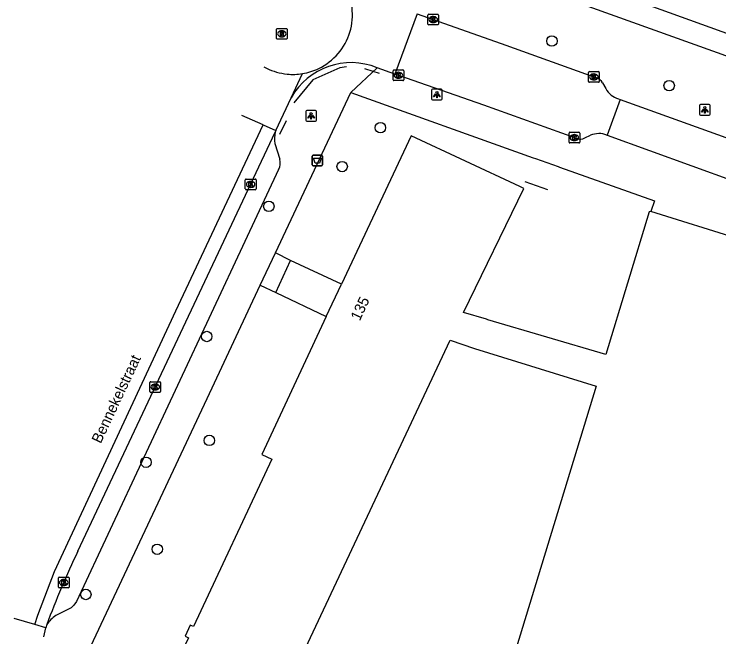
# Model space of a CAD drawing. Extents: x 159822 to 160765, y 380693 to 381634.
# Drawn here: x 160017.1 to 160083.2, y 381118.2 to 381176.6 of the extents above; entities that cross this region are included whole.
import ezdxf

# ---------------------------------------------------------------- set-up
doc = ezdxf.new("R2010")
doc.units = 0
for name, color, linetype in [('IMGEO_Afvalbak', 7, 'Continuous'), ('IMGEO_Boom', 7, 'Continuous'), ('IMGEO_Hek', 7, 'Continuous'), ('IMGEO_Kolk', 7, 'Continuous'), ('IMGEO_Lichtpunt', 7, 'Continuous'), ('IMGEO_Muur', 7, 'Continuous'), ('IMGEO_Openbare_ruimte_label', 7, 'Continuous'), ('IMGEO_Pand', 7, 'Continuous'), ('IMGEO_Pand_nummerreeks', 7, 'Continuous'), ('IMGEO_Rijbaan_lokaal_gesloten', 7, 'Continuous'), ('IMGEO_Rijbaan_lokaal_open', 7, 'Continuous'), ('IMGEO_Rioolput', 7, 'Continuous'), ('IMGEO_Voetpad_op_trap', 7, 'Continuous'), ('IMGEO_Voetpad_open', 7, 'Continuous')]:
    doc.layers.add(name, color=color, linetype=linetype)

msp = doc.modelspace()

# ---------------------------------------------------------------- linework, layer by layer
at = {"layer": 'IMGEO_Afvalbak'}
for p, q in [((160045.039, 381162.455), (160045.039, 381163.255)), ((160045.039, 381163.255), (160045.039, 381162.455)), ((160045.139, 381163.355), (160045.929, 381163.355)), ((160045.929, 381163.355), (160045.139, 381163.355)), ((160046.029, 381163.255), (160046.029, 381162.455)), ((160046.029, 381162.455), (160046.029, 381163.255)), ((160045.929, 381162.355), (160045.139, 381162.355)), ((160045.139, 381162.355), (160045.929, 381162.355))]:
    msp.add_line(p, q, dxfattribs=at)
msp.add_lwpolyline([(160045.182, 381163.069), (160045.886, 381163.069), (160045.737, 381162.599), (160045.331, 381162.599), (160045.182, 381163.069)], dxfattribs=at)
for centre, start, end in [((160045.139, 381163.255), 90, 180), ((160045.139, 381163.255), 90, 180), ((160045.929, 381163.255), 0, 90), ((160045.929, 381163.255), 360, 90), ((160045.139, 381162.455), 180, 270), ((160045.139, 381162.455), 180, 270), ((160045.929, 381162.455), 270, 0), ((160045.929, 381162.455), 270, 0)]:
    msp.add_arc(centre, 0.1, start, end, dxfattribs=at)
at = {"layer": 'IMGEO_Boom'}
for centre in [(160067.528, 381174.063), (160078.524, 381169.877), (160051.45, 381165.936), (160047.864, 381162.286), (160040.989, 381158.56), (160035.165, 381146.355), (160035.408, 381136.606), (160029.472, 381134.555), (160030.522, 381126.398), (160023.827, 381122.162)]:
    msp.add_circle(centre, 0.489, dxfattribs=at)
at = {"layer": 'IMGEO_Hek'}
for points in [[(160048.278, 381171.632), (160047.649, 381171.557), (160045.118, 381170.429), (160043.343, 381168.273)], [(160050.767, 381171.202), (160049.999, 381171.461)], [(160051.363, 381171.001), (160050.767, 381171.202)], [(160042.6, 381166.589), (160041.976, 381165.296)]]:
    msp.add_lwpolyline(points, dxfattribs=at)
at = {"layer": 'IMGEO_Kolk'}
for p, q in [((160055.899, 381175.65), (160055.899, 381176.502)), ((160055.974, 381176.576), (160056.826, 381176.576)), ((160056.387, 381176.356), (160056.412, 381176.356)), ((160056.9, 381176.502), (160056.9, 381175.65)), ((160056.826, 381175.576), (160055.974, 381175.576)), ((160056.41, 381175.796), (160056.385, 381175.796)), ((160052.638, 381170.425), (160052.638, 381171.277)), ((160052.713, 381171.351), (160053.565, 381171.351)), ((160053.126, 381171.131), (160053.151, 381171.131)), ((160053.639, 381171.277), (160053.639, 381170.425)), ((160070.967, 381170.271), (160070.967, 381171.123)), ((160071.042, 381171.197), (160071.894, 381171.197)), ((160071.455, 381170.977), (160071.48, 381170.977)), ((160071.968, 381171.123), (160071.968, 381170.271)), ((160053.565, 381170.351), (160052.713, 381170.351)), ((160053.149, 381170.571), (160053.124, 381170.571)), ((160071.478, 381170.417), (160071.453, 381170.417)), ((160071.894, 381170.197), (160071.042, 381170.197)), ((160069.133, 381164.579), (160069.133, 381165.431)), ((160069.208, 381165.505), (160070.06, 381165.505)), ((160069.621, 381165.285), (160069.646, 381165.285)), ((160070.134, 381165.431), (160070.134, 381164.579)), ((160070.06, 381164.505), (160069.208, 381164.505)), ((160069.644, 381164.725), (160069.619, 381164.725)), ((160038.783, 381160.19), (160038.783, 381161.042)), ((160038.858, 381161.116), (160039.71, 381161.116)), ((160039.784, 381161.042), (160039.784, 381160.19)), ((160039.271, 381160.896), (160039.296, 381160.896)), ((160039.71, 381160.116), (160038.858, 381160.116)), ((160039.294, 381160.336), (160039.269, 381160.336)), ((160029.834, 381141.191), (160029.834, 381142.043)), ((160029.909, 381142.117), (160030.761, 381142.117)), ((160030.322, 381141.897), (160030.347, 381141.897)), ((160030.835, 381142.043), (160030.835, 381141.191)), ((160030.345, 381141.337), (160030.32, 381141.337)), ((160030.761, 381141.117), (160029.909, 381141.117)), ((160021.255, 381122.856), (160021.255, 381123.708)), ((160021.33, 381123.782), (160022.182, 381123.782)), ((160021.743, 381123.562), (160021.768, 381123.562)), ((160022.256, 381123.708), (160022.256, 381122.856)), ((160022.182, 381122.782), (160021.33, 381122.782)), ((160021.766, 381123.002), (160021.741, 381123.002))]:
    msp.add_line(p, q, dxfattribs=at)
for points in [[(160055.899, 381175.65), (160055.899, 381176.502)], [(160055.974, 381176.576), (160056.826, 381176.576)], [(160056.22, 381176.276), (160056.343, 381176.276), (160056.343, 381176.125), (160056.473, 381176.276), (160056.637, 381176.276), (160056.491, 381176.125), (160056.644, 381175.876), (160056.492, 381175.876), (160056.407, 381176.04), (160056.343, 381175.973), (160056.343, 381175.876), (160056.22, 381175.876), (160056.22, 381176.276)], [(160056.9, 381176.502), (160056.9, 381175.65)], [(160056.826, 381175.576), (160055.974, 381175.576)], [(160052.638, 381170.425), (160052.638, 381171.277)], [(160052.713, 381171.351), (160053.565, 381171.351)], [(160052.959, 381171.051), (160053.082, 381171.051), (160053.082, 381170.9), (160053.212, 381171.051), (160053.376, 381171.051), (160053.23, 381170.9), (160053.383, 381170.651), (160053.231, 381170.651), (160053.146, 381170.815), (160053.082, 381170.748), (160053.082, 381170.651), (160052.959, 381170.651), (160052.959, 381171.051)], [(160053.639, 381171.277), (160053.639, 381170.425)], [(160070.967, 381170.271), (160070.967, 381171.123)], [(160071.042, 381171.197), (160071.894, 381171.197)], [(160071.968, 381171.123), (160071.968, 381170.271)], [(160053.565, 381170.351), (160052.713, 381170.351)], [(160071.288, 381170.897), (160071.411, 381170.897), (160071.411, 381170.746), (160071.541, 381170.897), (160071.705, 381170.897), (160071.559, 381170.746), (160071.712, 381170.497), (160071.56, 381170.497), (160071.475, 381170.661), (160071.411, 381170.594), (160071.411, 381170.497), (160071.288, 381170.497), (160071.288, 381170.897)], [(160071.894, 381170.197), (160071.042, 381170.197)], [(160069.133, 381164.579), (160069.133, 381165.431)], [(160069.208, 381165.505), (160070.06, 381165.505)], [(160069.454, 381165.205), (160069.577, 381165.205), (160069.577, 381165.054), (160069.707, 381165.205), (160069.871, 381165.205), (160069.725, 381165.054), (160069.878, 381164.805), (160069.726, 381164.805), (160069.641, 381164.969), (160069.577, 381164.902), (160069.577, 381164.805), (160069.454, 381164.805), (160069.454, 381165.205)], [(160070.134, 381165.431), (160070.134, 381164.579)], [(160070.06, 381164.505), (160069.208, 381164.505)], [(160038.783, 381160.19), (160038.783, 381161.042)], [(160038.858, 381161.116), (160039.71, 381161.116)], [(160039.784, 381161.042), (160039.784, 381160.19)], [(160039.104, 381160.816), (160039.227, 381160.816), (160039.227, 381160.665), (160039.357, 381160.816), (160039.521, 381160.816), (160039.375, 381160.665), (160039.528, 381160.416), (160039.376, 381160.416), (160039.291, 381160.58), (160039.227, 381160.513), (160039.227, 381160.416), (160039.104, 381160.416), (160039.104, 381160.816)], [(160039.71, 381160.116), (160038.858, 381160.116)], [(160029.834, 381141.191), (160029.834, 381142.043)], [(160029.909, 381142.117), (160030.761, 381142.117)], [(160030.835, 381142.043), (160030.835, 381141.191)], [(160030.155, 381141.817), (160030.278, 381141.817), (160030.278, 381141.666), (160030.408, 381141.817), (160030.572, 381141.817), (160030.426, 381141.666), (160030.579, 381141.417), (160030.427, 381141.417), (160030.342, 381141.581), (160030.278, 381141.514), (160030.278, 381141.417), (160030.155, 381141.417), (160030.155, 381141.817)], [(160030.761, 381141.117), (160029.909, 381141.117)], [(160021.255, 381122.856), (160021.255, 381123.708)], [(160021.33, 381123.782), (160022.182, 381123.782)], [(160021.576, 381123.482), (160021.699, 381123.482), (160021.699, 381123.331), (160021.829, 381123.482), (160021.993, 381123.482), (160021.847, 381123.331), (160022, 381123.082), (160021.848, 381123.082), (160021.763, 381123.246), (160021.699, 381123.179), (160021.699, 381123.082), (160021.576, 381123.082), (160021.576, 381123.482)], [(160022.256, 381123.708), (160022.256, 381122.856)], [(160022.182, 381122.782), (160021.33, 381122.782)]]:
    msp.add_lwpolyline(points, dxfattribs=at)
for centre, start, end in [((160055.976, 381176.5), 91.55205, 178.44795), ((160055.976, 381176.5), 91.55205, 178.44795), ((160056.824, 381176.5), 1.55205, 88.44795), ((160056.824, 381176.5), 1.55205, 88.44795), ((160055.976, 381175.652), 181.55205, 268.44795), ((160055.976, 381175.652), 181.55205, 268.44795), ((160056.824, 381175.652), 271.55205, 358.44795), ((160056.824, 381175.652), 271.55205, 358.44795), ((160052.715, 381171.275), 91.55205, 178.44795), ((160052.715, 381171.275), 91.55205, 178.44795), ((160053.563, 381171.275), 1.55205, 88.44795), ((160053.563, 381171.275), 1.55205, 88.44795), ((160071.044, 381171.121), 91.55205, 178.44795), ((160071.044, 381171.121), 91.55205, 178.44795), ((160071.892, 381171.121), 1.55205, 88.44795), ((160071.892, 381171.121), 1.55205, 88.44795), ((160052.715, 381170.427), 181.55205, 268.44795), ((160052.715, 381170.427), 181.55205, 268.44795), ((160053.563, 381170.427), 271.55205, 358.44795), ((160053.563, 381170.427), 271.55205, 358.44795), ((160071.044, 381170.273), 181.55205, 268.44795), ((160071.044, 381170.273), 181.55205, 268.44795), ((160071.892, 381170.273), 271.55205, 358.44795), ((160071.892, 381170.273), 271.55205, 358.44795), ((160069.21, 381165.429), 91.55205, 178.44795), ((160069.21, 381165.429), 91.55205, 178.44795), ((160070.058, 381165.429), 1.55205, 88.44795), ((160070.058, 381165.429), 1.55205, 88.44795), ((160069.21, 381164.581), 181.55205, 268.44795), ((160069.21, 381164.581), 181.55205, 268.44795), ((160070.058, 381164.581), 271.55205, 358.44795), ((160070.058, 381164.581), 271.55205, 358.44795), ((160038.86, 381161.04), 91.55205, 178.44795), ((160038.86, 381161.04), 91.55205, 178.44795), ((160039.708, 381161.04), 1.55205, 88.44795), ((160039.708, 381161.04), 1.55205, 88.44795), ((160038.86, 381160.192), 181.55205, 268.44795), ((160038.86, 381160.192), 181.55205, 268.44795), ((160039.708, 381160.192), 271.55205, 358.44795), ((160039.708, 381160.192), 271.55205, 358.44795), ((160029.911, 381142.041), 91.55205, 178.44795), ((160029.911, 381142.041), 91.55205, 178.44795), ((160030.759, 381142.041), 1.55205, 88.44795), ((160030.759, 381142.041), 1.55205, 88.44795), ((160029.911, 381141.193), 181.55205, 268.44795), ((160029.911, 381141.193), 181.55205, 268.44795), ((160030.759, 381141.193), 271.55205, 358.44795), ((160030.759, 381141.193), 271.55205, 358.44795), ((160021.332, 381123.706), 91.55205, 178.44795), ((160021.332, 381123.706), 91.55205, 178.44795), ((160022.18, 381123.706), 1.55205, 88.44795), ((160022.18, 381123.706), 1.55205, 88.44795), ((160021.332, 381122.858), 181.55205, 268.44795), ((160021.332, 381122.858), 181.55205, 268.44795), ((160022.18, 381122.858), 271.55205, 358.44795), ((160022.18, 381122.858), 271.55205, 358.44795)]:
    msp.add_arc(centre, 0.0765, start, end, dxfattribs=at)
for centre, major_axis, ratio, start_param, end_param in [((160056.386, 381176.076), (-0.387, 0.002), 0.722429, 4.712389, 7.853982), ((160056.411, 381176.076), (-0.39, 0.002), 0.717154, 1.570796, 4.712389), ((160053.125, 381170.851), (-0.387, 0.002), 0.722429, 4.712389, 7.853982), ((160053.15, 381170.851), (-0.39, 0.002), 0.717154, 1.570796, 4.712389), ((160071.454, 381170.697), (-0.387, 0.002), 0.722429, 4.712389, 7.853982), ((160071.479, 381170.697), (-0.39, 0.002), 0.717154, 1.570796, 4.712389), ((160069.62, 381165.005), (-0.387, 0.002), 0.722429, 4.712389, 7.853982), ((160069.645, 381165.005), (-0.39, 0.002), 0.717154, 1.570796, 4.712389), ((160039.27, 381160.616), (-0.387, 0.002), 0.722429, 4.712389, 7.853982), ((160039.295, 381160.616), (-0.39, 0.002), 0.717154, 1.570796, 4.712389), ((160030.321, 381141.617), (-0.387, 0.002), 0.722429, 4.712389, 7.853982), ((160030.346, 381141.617), (-0.39, 0.002), 0.717154, 1.570796, 4.712389), ((160021.742, 381123.282), (-0.387, 0.002), 0.722429, 4.712389, 7.853982), ((160021.767, 381123.282), (-0.39, 0.002), 0.717154, 1.570796, 4.712389)]:
    msp.add_ellipse(centre, major_axis=major_axis, ratio=ratio, start_param=start_param, end_param=end_param, dxfattribs=at)
at = {"layer": 'IMGEO_Lichtpunt'}
for p, q in [((160056.248, 381169.443), (160056.248, 381168.636)), ((160056.248, 381169.443), (160056.248, 381168.636)), ((160057.15, 381169.538), (160056.342, 381169.538)), ((160057.15, 381169.538), (160056.342, 381169.538)), ((160057.244, 381168.636), (160057.244, 381169.443)), ((160057.244, 381168.636), (160057.244, 381169.443)), ((160056.342, 381168.542), (160057.15, 381168.542)), ((160056.342, 381168.542), (160057.15, 381168.542)), ((160081.371, 381168.01), (160081.371, 381167.203)), ((160081.371, 381168.01), (160081.371, 381167.203)), ((160082.273, 381168.105), (160081.465, 381168.105)), ((160082.273, 381168.105), (160081.465, 381168.105)), ((160082.367, 381167.203), (160082.367, 381168.01)), ((160082.367, 381167.203), (160082.367, 381168.01)), ((160044.448, 381167.445), (160044.448, 381166.638)), ((160044.448, 381167.445), (160044.448, 381166.638)), ((160045.35, 381167.54), (160044.542, 381167.54)), ((160045.35, 381167.54), (160044.542, 381167.54)), ((160045.444, 381166.638), (160045.444, 381167.445)), ((160045.444, 381166.638), (160045.444, 381167.445)), ((160081.465, 381167.109), (160082.273, 381167.109)), ((160081.465, 381167.109), (160082.273, 381167.109)), ((160044.542, 381166.544), (160045.35, 381166.544)), ((160044.542, 381166.544), (160045.35, 381166.544))]:
    msp.add_line(p, q, dxfattribs=at)
for points in [[(160056.622, 381169.107), (160056.661, 381169.079), (160056.473, 381168.817), (160056.435, 381168.844), (160056.622, 381169.107)], [(160056.724, 381169.059), (160056.771, 381169.059), (160056.771, 381168.737), (160056.724, 381168.737), (160056.724, 381169.059)], [(160056.834, 381169.079), (160056.872, 381169.106), (160057.059, 381168.844), (160057.02, 381168.816), (160056.834, 381169.079)], [(160081.745, 381167.674), (160081.784, 381167.646), (160081.596, 381167.384), (160081.558, 381167.411), (160081.745, 381167.674)], [(160081.957, 381167.646), (160081.995, 381167.673), (160082.182, 381167.411), (160082.143, 381167.383), (160081.957, 381167.646)], [(160044.822, 381167.109), (160044.861, 381167.081), (160044.673, 381166.819), (160044.635, 381166.846), (160044.822, 381167.109)], [(160044.924, 381167.061), (160044.971, 381167.061), (160044.971, 381166.739), (160044.924, 381166.739), (160044.924, 381167.061)], [(160045.034, 381167.081), (160045.072, 381167.108), (160045.259, 381166.846), (160045.22, 381166.818), (160045.034, 381167.081)], [(160081.847, 381167.626), (160081.894, 381167.626), (160081.894, 381167.304), (160081.847, 381167.304), (160081.847, 381167.626)]]:
    msp.add_lwpolyline(points, dxfattribs=at)
for centre in [(160056.747, 381169.241), (160081.87, 381167.808), (160044.947, 381167.243)]:
    msp.add_circle(centre, 0.0994, dxfattribs=at)
for centre, start, end in [((160056.342, 381169.443), 90, 180), ((160056.342, 381169.443), 90, 180), ((160057.15, 381169.443), 0, 90), ((160057.15, 381169.443), 0, 90), ((160056.342, 381168.636), 180, 270), ((160056.342, 381168.636), 180, 270), ((160057.15, 381168.636), 270, 0), ((160057.15, 381168.636), 270, 360), ((160081.465, 381168.01), 90, 180), ((160081.465, 381168.01), 90, 180), ((160082.273, 381168.01), 0, 90), ((160082.273, 381168.01), 0, 90), ((160044.542, 381167.445), 90, 180), ((160044.542, 381167.445), 90, 180), ((160045.35, 381167.445), 0, 90), ((160045.35, 381167.445), 0, 90), ((160081.465, 381167.203), 180, 270), ((160081.465, 381167.203), 180, 270), ((160082.273, 381167.203), 270, 0), ((160082.273, 381167.203), 270, 360), ((160044.542, 381166.638), 180, 270), ((160044.542, 381166.638), 180, 270), ((160045.35, 381166.638), 270, 0), ((160045.35, 381166.638), 270, 360)]:
    msp.add_arc(centre, 0.0946, start, end, dxfattribs=at)
at = {"layer": 'IMGEO_Muur'}
for points in [[(160065.975, 381163.048), (160068.13, 381162.282)], [(160064.999, 381160.886), (160067.121, 381160.132)]]:
    msp.add_lwpolyline(points, dxfattribs=at)
at = {"layer": 'IMGEO_Pand'}
for points in [[(160091.097, 381172.215), (160094.357, 381181.223), (160081.896, 381185.668), (160070.467, 381189.745), (160070.136, 381188.83), (160063.345, 381191.226), (160061.153, 381185.153), (160067.788, 381182.977), (160067.094, 381180.896), (160091.097, 381172.215)], [(160076.81, 381158.082), (160076.641, 381158.053), (160072.571, 381144.679), (160061.533, 381147.931), (160061.409, 381147.967), (160059.232, 381148.608), (160064.892, 381160.235), (160064.702, 381160.323), (160064.517, 381160.41), (160054.326, 381165.179), (160047.803, 381151.264)], [(160110.112, 381146.934), (160108.774, 381147.316), (160108.841, 381147.536), (160100.266, 381150.157), (160100.339, 381150.375), (160091.777, 381152.977), (160091.851, 381153.195), (160085.139, 381155.231), (160085.206, 381155.451), (160076.81, 381158.082)], [(160046.375, 381148.216), (160047.803, 381151.264)], [(160046.375, 381148.216), (160041.821, 381138.502), (160040.318, 381135.294), (160041.267, 381134.849), (160033.914, 381119.16), (160033.623, 381119.296), (160033.128, 381118.239), (160033.44, 381118.093), (160031.946, 381114.977), (160031.912, 381114.906), (160032.059, 381114.838)], [(160042.152, 381111.703), (160043.433, 381114.417), (160043.198, 381114.528), (160057.991, 381146.018), (160060.264, 381145.232), (160071.664, 381141.707), (160060.245, 381104.207), (160060.154, 381103.895)]]:
    msp.add_lwpolyline(points, dxfattribs=at)
at = {"layer": 'IMGEO_Rijbaan_lokaal_gesloten'}
for points in [[(160040.46, 381166.189), (160038.464, 381167.078)], [(160019.037, 381119.34), (160019.341, 381120.225), (160020.877, 381124.306), (160032.282, 381148.749), (160040.46, 381166.189)], [(160040.46, 381166.189), (160041.64, 381165.663)], [(160041.64, 381165.663), (160041.577, 381165.528)], [(160023.077, 381126.214), (160041.577, 381165.528)], [(160020.172, 381119.33), (160020.066, 381119.039)]]:
    msp.add_lwpolyline(points, dxfattribs=at)
msp.add_arc((160092.597, 381092.822), 77.124, 154.34406, 159.89713, dxfattribs=at)
at = {"layer": 'IMGEO_Rijbaan_lokaal_open'}
for points in [[(160054.899, 381176.622), (160052.809, 381170.969)], [(160054.899, 381176.622), (160056.385, 381176.08), (160063.217, 381173.662), (160071.468, 381170.697), (160071.694, 381170.607)], [(160040.53, 381171.64), (160040.782, 381171.508)], [(160043.084, 381168.745), (160044.143, 381171.008)], [(160052.809, 381170.969), (160051.143, 381171.554)], [(160052.809, 381170.969), (160053.151, 381170.849), (160061.118, 381168.071), (160069.634, 381165.005), (160069.845, 381164.94)], [(160072.271, 381170.13), (160072.572, 381169.598)], [(160041.64, 381165.663), (160043.084, 381168.745)], [(160073.936, 381168.575), (160072.711, 381165.22)], [(160073.77, 381168.637), (160073.936, 381168.575)], [(160073.936, 381168.575), (160085.835, 381164.306)], [(160070.606, 381164.976), (160071.153, 381165.219)], [(160072.687, 381165.234), (160072.711, 381165.22)], [(160072.711, 381165.22), (160084.621, 381160.921)], [(160019.037, 381119.34), (160017.102, 381119.905), (160017.102, 381119.905)], [(160020.066, 381119.039), (160019.037, 381119.34)], [(160019.877, 381118.182), (160020.066, 381119.039)]]:
    msp.add_lwpolyline(points, dxfattribs=at)
for centre, radius, start, end in [((160043.246, 381176.517), 5.581, 295.69313, 30.60543), ((160048.699, 381165.602), 6.434, 67.67205, 150.7604), ((160043.246, 381176.52), 5.585, 243.81927, 264.36894), ((160043.244, 381176.515), 5.58, 264.3794, 279.26726), ((160043.253, 381176.488), 5.551, 279.22391, 295.7624), ((160071.483, 381169.764), 0.869, 24.90477, 75.93485), ((160074.318, 381170.547), 1.987, 208.53055, 253.99835), ((160071.937, 381163.462), 1.924, 67.0662, 114.05428), ((160070.187, 381165.763), 0.891, 247.40284, 298.01401)]:
    msp.add_arc(centre, radius, start, end, dxfattribs=at)
at = {"layer": 'IMGEO_Rioolput'}
for p, q in [((160041.704, 381174.313), (160041.704, 381175.165)), ((160041.779, 381175.239), (160042.631, 381175.239)), ((160042.192, 381175.019), (160042.217, 381175.019)), ((160042.705, 381175.165), (160042.705, 381174.313)), ((160042.215, 381174.459), (160042.19, 381174.459)), ((160042.631, 381174.239), (160041.779, 381174.239))]:
    msp.add_line(p, q, dxfattribs=at)
for points in [[(160041.704, 381174.313), (160041.704, 381175.165)], [(160041.779, 381175.239), (160042.631, 381175.239)], [(160042.293, 381174.937), (160042.041, 381174.939), (160042.041, 381174.539)], [(160042.705, 381175.165), (160042.705, 381174.313)], [(160042.041, 381174.539), (160042.165, 381174.539), (160042.165, 381174.701), (160042.176, 381174.701)], [(160042.219, 381174.858), (160042.165, 381174.858), (160042.165, 381174.777)], [(160042.165, 381174.777), (160042.217, 381174.777)], [(160042.223, 381174.672), (160042.294, 381174.539), (160042.434, 381174.539), (160042.369, 381174.665)], [(160042.631, 381174.239), (160041.779, 381174.239)]]:
    msp.add_lwpolyline(points, dxfattribs=at)
for centre, radius, start, end in [((160041.781, 381175.163), 0.0765, 91.55205, 178.44795), ((160041.781, 381175.163), 0.0765, 91.55205, 178.44795), ((160042.292, 381174.827), 0.109, 350.36119, 89.41601), ((160042.629, 381175.163), 0.0765, 1.55205, 88.44795), ((160042.629, 381175.163), 0.0765, 1.55205, 88.44795), ((160041.781, 381174.315), 0.0765, 181.55205, 268.44795), ((160041.781, 381174.315), 0.0765, 181.55205, 268.44795), ((160042.175, 381174.648), 0.0533, 26.02933, 88.69889), ((160042.201, 381174.966), 0.19, 274.7715, 282.96867), ((160042.225, 381174.762), 0.0964, 77.00612, 93.18647), ((160042.239, 381174.819), 0.0378, 276.66336, 79.67722), ((160042.29, 381174.827), 0.112, 277.58423, 350.98172), ((160042.274, 381174.612), 0.108, 29.51342, 73.79051), ((160042.629, 381174.315), 0.0765, 271.55205, 358.44795), ((160042.629, 381174.315), 0.0765, 271.55205, 358.44795)]:
    msp.add_arc(centre, radius, start, end, dxfattribs=at)
for centre, major_axis, ratio, start_param, end_param in [((160042.191, 381174.739), (-0.387, 0.002), 0.722429, 4.712389, 7.853982), ((160042.216, 381174.739), (-0.39, 0.002), 0.717154, 1.570796, 4.712389)]:
    msp.add_ellipse(centre, major_axis=major_axis, ratio=ratio, start_param=start_param, end_param=end_param, dxfattribs=at)
at = {"layer": 'IMGEO_Voetpad_op_trap'}
for points in [[(160043.019, 381153.493), (160041.611, 381154.201)], [(160040.188, 381151.167), (160041.635, 381150.49)]]:
    msp.add_lwpolyline(points, dxfattribs=at)
at = {"layer": 'IMGEO_Voetpad_open'}
for points in [[(160090.127, 381170.422), (160056.367, 381182.565)], [(160048.67, 381169.243), (160051.143, 381171.554)], [(160041.611, 381154.201), (160048.67, 381169.243)], [(160048.67, 381169.243), (160065.782, 381163.117), (160065.975, 381163.048), (160068.13, 381162.282), (160068.246, 381162.228), (160077.146, 381159.061), (160076.81, 381158.082)], [(160041.563, 381164.446), (160042.011, 381162.977)], [(160041.899, 381162.007), (160022.939, 381121.505), (160022.712, 381121.165), (160022.44, 381120.917), (160021.027, 381120.18)], [(160040.188, 381151.167), (160041.611, 381154.201)], [(160041.635, 381150.49), (160043.019, 381153.493)], [(160047.803, 381151.264), (160043.019, 381153.493)], [(160022.859, 381114.24), (160035.669, 381141.537), (160040.188, 381151.167)], [(160041.635, 381150.49), (160046.375, 381148.216)]]:
    msp.add_lwpolyline(points, dxfattribs=at)
for centre, radius, start, end in [((160044.361, 381164.951), 2.843, 168.28755, 190.22983), ((160040.853, 381162.619), 1.212, 329.65923, 17.16792), ((160022.242, 381118.103), 2.407, 120.32653, 149.33743)]:
    msp.add_arc(centre, radius, start, end, dxfattribs=at)

# ---------------------------------------------------------------- texts
at = {"layer": 'IMGEO_Openbare_ruimte_label'}
msp.add_text('Bennekelstraat', height=1, rotation=64.84463, dxfattribs=at).set_placement((160025.222, 381136.252))
at = {"layer": 'IMGEO_Pand_nummerreeks'}
msp.add_text('135', height=1, rotation=64.8861, dxfattribs=at).set_placement((160049.511, 381147.756))

doc.saveas('drawing.dxf')
